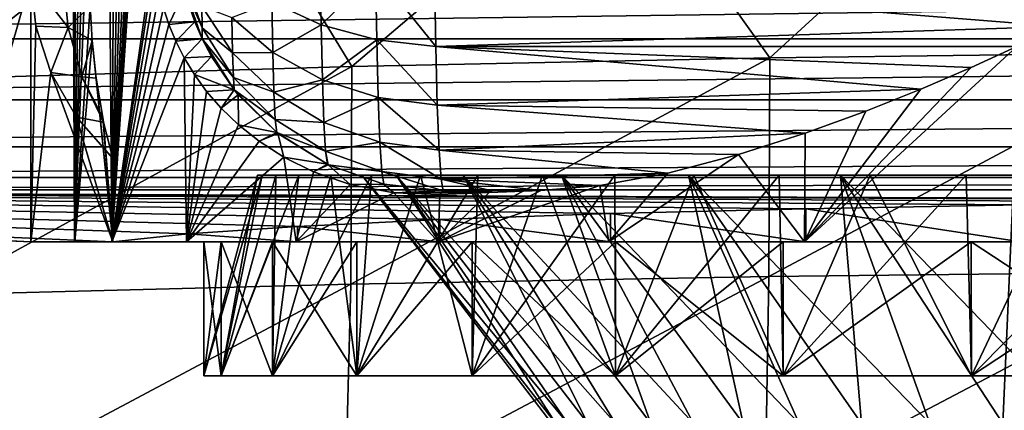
# Model space of a CAD drawing. Header units: metres. Extents: x -109 to 109, y -63 to 140.
# Tile 245 of 480: x -11.87 to -4.52, y 4.74 to 7.66. Entities that reach past the tile are written whole.
import ezdxf

# ---------------------------------------------------------------- set-up
doc = ezdxf.new("R2010")
doc.units = ezdxf.units.M
doc.layers.add('solid_502308_SW0001', color=7, linetype='CONTINUOUS')

msp = doc.modelspace()

# ---------------------------------------------------------------- linework, layer by layer
at = {"layer": 'solid_502308_SW0001'}
for points in [[(-24.401468, 7.638812, -17.434666), (-24.612009, 8.812106, -17.464806), (-9.470439, 34.534348, -18.125574)], [(-24.23427, 5.269184, -17.373793), (-24.401468, 7.638812, -17.434666), (-9.470439, 34.534348, -18.125574)], [(-24.23427, 5.269184, -17.373793), (-9.470439, 34.534348, -18.125574), (-10.057412, 33.016289, -18.086578)], [(-24.23427, 5.269184, -17.373793), (-10.057412, 33.016289, -18.086578), (-10.402818, 31.42528, -18.045708)], [(-24.23427, 5.269184, -17.373793), (-10.402818, 31.42528, -18.045708), (-10.498093, 29.799944, -18.003954)], [(-10.498093, 29.799944, -18.003954), (-10.340969, 28.17944, -17.962326), (-24.237686, 1.46148, -17.275978)], [(-24.235979, 3.365574, -17.32489), (-10.498093, 29.799944, -18.003954), (-24.237686, 1.46148, -17.275978)], [(-24.235979, 3.365574, -17.32489), (-24.23427, 5.269184, -17.373793), (-10.498093, 29.799944, -18.003954)], [(-10.340969, 28.17944, -17.962326), (-9.935133, 26.602522, -17.921816), (-24.237686, 1.46148, -17.275978)], [(-9.935133, 26.602522, -17.921816), (-9.290736, 25.108032, -17.883425), (-24.237686, 1.46148, -17.275978)], [(-9.290736, 25.108032, -17.883425), (-8.423227, 23.731112, -17.848055), (-24.237686, 1.46148, -17.275978)], [(-8.423227, 23.731112, -17.848055), (-7.352897, 22.504335, -17.81654), (-24.237686, 1.46148, -17.275978)], [(-7.352897, 22.504335, -17.81654), (-6.106048, 21.457977, -17.78966), (-24.237686, 1.46148, -17.275978)], [(6.106048, 21.457977, -17.78966), (24.23427, 5.269184, -17.373793), (-24.237686, 1.46148, -17.275978)], [(4.71253, 20.616924, -17.768055), (6.106048, 21.457977, -17.78966), (-24.237686, 1.46148, -17.275978)], [(-6.106048, 21.457977, -17.78966), (-4.71253, 20.616924, -17.768055), (-24.237686, 1.46148, -17.275978)], [(3.205869, 20.001402, -17.752243), (4.71253, 20.616924, -17.768055), (-24.237686, 1.46148, -17.275978)], [(-4.71253, 20.616924, -17.768055), (-3.205869, 20.001402, -17.752243), (-24.237686, 1.46148, -17.275978)], [(1.622673, 19.626163, -17.742603), (3.205869, 20.001402, -17.752243), (-24.237686, 1.46148, -17.275978)], [(-3.205869, 20.001402, -17.752243), (-1.622673, 19.626163, -17.742603), (-24.237686, 1.46148, -17.275978)], [(0, 19.5, -17.739363), (1.622673, 19.626163, -17.742603), (-24.237686, 1.46148, -17.275978)], [(-1.622673, 19.626163, -17.742603), (0, 19.5, -17.739363), (-24.237686, 1.46148, -17.275978)], [(-11.463411, 6, 1.783746), (-11.498206, 11.908452, 2.49687), (-11.489202, 11.950755, 3.202425)], [(-11.465537, 6, 3.589071), (-11.489202, 11.950755, 3.202425), (-11.446347, 11.94743, 3.810226)], [(-11.463411, 6, 1.783746), (-11.489202, 11.950755, 3.202425), (-11.465537, 6, 3.589071)], [(-11.465537, 6, 3.589071), (-11.446347, 11.94743, 3.810226), (-11.383231, 11.912162, 4.33445)], [(-11.463411, 6, 1.783746), (-11.482776, 11.833495, 2.070829), (-11.498206, 11.908452, 2.49687)], [(-11.465537, 6, 3.589071), (-11.383231, 11.912162, 4.33445), (-11.309225, 11.852126, 4.785881)], [(-11.465537, 6, 3.589071), (-11.309225, 11.852126, 4.785881), (-11.231042, 11.771637, 5.172719)], [(-11.463411, 6, 1.783746), (-11.456845, 11.703875, 1.704661), (-11.482776, 11.833495, 2.070829)], [(-11.465537, 6, 3.589071), (-11.231042, 11.771637, 5.172719), (-11.185093, 6, 5.372735)], [(-11.185093, 6, 5.372735), (-11.231042, 11.771637, 5.172719), (-11.153633, 11.673632, 5.501224)], [(-11.463411, 6, 1.783746), (-11.347026, 7.76407, 0.830508), (-11.456845, 11.703875, 1.704661)], [(-11.185093, 6, 5.372735), (-11.153633, 11.673632, 5.501224), (-11.080889, 11.560653, 5.77633)], [(-11.185093, 6, 5.372735), (-11.080889, 11.560653, 5.77633), (-11.015844, 11.435068, 6.001657)], [(-11.185093, 6, 5.372735), (-11.015844, 11.435068, 6.001657), (-10.960827, 11.299256, 6.180013)], [(-11.185093, 6, 5.372735), (-10.960827, 11.299256, 6.180013), (-10.918059, 11.157793, 6.311953)], [(-11.185093, 6, 5.372735), (-10.918059, 11.157793, 6.311953), (-10.888285, 11.014836, 6.400737)], [(-11.185093, 6, 5.372735), (-10.888285, 11.014836, 6.400737), (-10.870982, 10.872184, 6.451202)], [(-11.185093, 6, 5.372735), (-10.870982, 10.872184, 6.451202), (-10.865392, 10.731027, 6.467394)], [(-11.185093, 6, 5.372735), (-10.865392, 10.731027, 6.467394), (-10.865392, 8.224628, 6.467394)], [(-12.34914, 10.525447, -0.716317), (-11.791675, 10.540464), (-12.34982, 6.025038, -0.717003)], [(-11.791675, 7.963505), (-12.34982, 6.025038, -0.717003), (-11.791675, 10.540464)], [(-9.393363, 7.309616, 17.074154), (-7.419385, 8.988903, 17.296459), (-10.371445, 8.914701, 17.130014)], [(-9.393363, 7.309616, 17.074154), (-6.27207, 7.37478, 17.27071), (-7.419385, 8.988903, 17.296459)], [(-6.27207, 7.37478, 17.27071), (-4.456114, 9.038246, 17.408112), (-7.419385, 8.988903, 17.296459)], [(-6.27207, 7.37478, 17.27071), (-3.138979, 7.413776, 17.389416), (-4.456114, 9.038246, 17.408112)], [(-12.496958, 7.218142, 16.800798), (-10.371445, 8.914701, 17.130014), (-13.307809, 8.815516, 16.909479)], [(-12.496958, 7.218142, 16.800798), (-9.393363, 7.309616, 17.074154), (-10.371445, 8.914701, 17.130014)], [(-11.185093, 6, 5.372735), (-10.865392, 8.224628, 6.467394), (-10.861846, 8.112049, 6.477605)], [(-11.185093, 6, 5.372735), (-10.861846, 8.112049, 6.477605), (-10.850301, 7.993406, 6.510639)], [(-9.99239, 7.790247, 12.783859), (-9.631576, 8.103797, 13.284422), (-9.623739, 7.621477, 12.972177)], [(-9.623739, 7.621477, 12.972177), (-9.631576, 8.103797, 13.284422), (-9.217088, 8.019438, 13.429058)], [(20.051683, 8.062531, -13.768484), (-20.051683, 8.062531, -13.768484), (-20.037088, 7.517795, -13.422681)], [(20.037088, 7.517795, -13.422681), (20.051683, 8.062531, -13.768484), (-20.037088, 7.517795, -13.422681)], [(-9.623739, 7.621477, 12.972177), (-9.217088, 8.019438, 13.429058), (-9.208176, 7.508611, 13.092237)], [(-9.217088, 8.019438, 13.429058), (-8.776311, 7.982039, 13.489606), (-8.766969, 7.459087, 13.139522)], [(-9.208176, 7.508611, 13.092237), (-9.217088, 8.019438, 13.429058), (-8.766969, 7.459087, 13.139522)], [(-11.791675, 7.963505), (-11.791675, 6), (-12.34982, 6.025038, -0.717003)], [(-11.513047, 7.601398, 0.411323), (-11.791675, 7.963505), (-11.551329, 7.983922, 0.417605)], [(-11.754391, 7.611001), (-11.791675, 6), (-11.791675, 7.963505)], [(-11.513047, 7.601398, 0.411323), (-11.754391, 7.611001), (-11.791675, 7.963505)], [(-11.347026, 7.76407, 0.830508), (-11.513047, 7.601398, 0.411323), (-11.551329, 7.983922, 0.417605)], [(-11.185093, 6, 5.372735), (-10.850301, 7.993406, 6.510639), (-10.830007, 7.872429, 6.567938)], [(-10.511992, 7.599658, 11.344903), (-10.658683, 7.937187, 10.956738), (-10.655684, 8.012177, 11.248772)], [(-10.511992, 7.599658, 11.344903), (-10.655684, 8.012177, 11.248772), (-10.514505, 7.760699, 11.692451)], [(-4.112578, 7.607617, 13.439492), (-8.766969, 7.459087, 13.139522), (-8.776311, 7.982039, 13.489606)], [(-3.825711, 7.749711, 13.544995), (-4.112578, 7.607617, 13.439492), (-8.776311, 7.982039, 13.489606)], [(-11.185093, 6, 5.372735), (-10.830007, 7.872429, 6.567938), (-10.800097, 7.749178, 6.650681)], [(-10.760016, 7.624999, 6.758576), (-10.800097, 7.749178, 6.650681), (-10.642213, 7.87045, 10.958095)], [(-10.760016, 7.624999, 6.758576), (-10.642213, 7.87045, 10.958095), (-10.566955, 7.642731, 10.962549)], [(-10.658683, 7.937187, 10.956738), (-10.512124, 7.517713, 10.964706), (-10.642213, 7.87045, 10.958095)], [(-10.511992, 7.599658, 11.344903), (-10.512124, 7.517713, 10.964706), (-10.658683, 7.937187, 10.956738)], [(-10.642213, 7.87045, 10.958095), (-10.512124, 7.517713, 10.964706), (-10.566955, 7.642731, 10.962549)], [(-11.347026, 7.76407, 0.830508), (-11.331862, 7.503722, 0.740688), (-11.513047, 7.601398, 0.411323)], [(-11.463411, 6, 1.783746), (-11.331862, 7.503722, 0.740688), (-11.347026, 7.76407, 0.830508)], [(-11.185093, 6, 5.372735), (-10.800097, 7.749178, 6.650681), (-10.760016, 7.624999, 6.758576)], [(-10.514505, 7.760699, 11.692451), (-10.29064, 7.676585, 12.227193), (-10.284599, 7.412699, 11.853497)], [(-10.511992, 7.599658, 11.344903), (-10.514505, 7.760699, 11.692451), (-10.284599, 7.412699, 11.853497)], [(-10.29064, 7.676585, 12.227193), (-9.99239, 7.790247, 12.783859), (-9.984566, 7.41457, 12.420929)], [(-9.984566, 7.41457, 12.420929), (-9.99239, 7.790247, 12.783859), (-9.623739, 7.621477, 12.972177)], [(-10.284599, 7.412699, 11.853497), (-10.29064, 7.676585, 12.227193), (-9.984566, 7.41457, 12.420929)], [(-11.754391, 7.611001), (-11.641162, 7.264152), (-11.791675, 6)], [(-11.513047, 7.601398, 0.411323), (-11.641162, 7.264152), (-11.754391, 7.611001)], [(-11.410388, 7.23301, 0.371518), (-11.641162, 7.264152), (-11.513047, 7.601398, 0.411323)], [(-11.331862, 7.503722, 0.740688), (-11.410388, 7.23301, 0.371518), (-11.513047, 7.601398, 0.411323)], [(-11.185093, 6, 5.372735), (-10.760016, 7.624999, 6.758576), (-10.708913, 7.500058, 6.891561)], [(-10.708913, 7.500058, 6.891561), (-10.760016, 7.624999, 6.758576), (-10.566955, 7.642731, 10.962549)], [(-10.708913, 7.500058, 6.891561), (-10.566955, 7.642731, 10.962549), (-10.512124, 7.517713, 10.964706)], [(-10.511992, 7.599658, 11.344903), (-10.2779, 7.228071, 11.428731), (-10.512124, 7.517713, 10.964706)], [(-10.511992, 7.599658, 11.344903), (-10.284599, 7.412699, 11.853497), (-10.2779, 7.228071, 11.428731)], [(-9.984566, 7.41457, 12.420929), (-9.623739, 7.621477, 12.972177), (-9.613814, 7.211537, 12.566456)], [(-9.613814, 7.211537, 12.566456), (-9.623739, 7.621477, 12.972177), (-9.208176, 7.508611, 13.092237)], [(-4.112578, 7.607617, 13.439492), (-4.426033, 7.458688, 13.314153), (-8.766969, 7.459087, 13.139522)], [(20.037088, 7.517795, -13.422681), (-20.037088, 7.517795, -13.422681), (-20.026165, 7.060392, -12.969369)], [(20.026165, 7.060392, -12.969369), (20.037088, 7.517795, -13.422681), (-20.026165, 7.060392, -12.969369)], [(-11.463411, 6, 1.783746), (-11.178551, 6), (-11.331862, 7.503722, 0.740688)], [(-11.331862, 7.503722, 0.740688), (-11.302618, 7.224242, 0.578487), (-11.410388, 7.23301, 0.371518)], [(-11.331862, 7.503722, 0.740688), (-11.178551, 6), (-11.302618, 7.224242, 0.578487)], [(-10.646025, 7.375051, 7.048811), (-10.708913, 7.500058, 6.891561), (-10.512124, 7.517713, 10.964706)], [(-10.646025, 7.375051, 7.048811), (-10.512124, 7.517713, 10.964706), (-10.44213, 7.384879, 10.966662)], [(-10.512124, 7.517713, 10.964706), (-10.273271, 7.136738, 10.969106), (-10.44213, 7.384879, 10.966662)], [(-10.2779, 7.228071, 11.428731), (-10.273271, 7.136738, 10.969106), (-10.512124, 7.517713, 10.964706)], [(-9.613814, 7.211537, 12.566456), (-9.208176, 7.508611, 13.092237), (-9.19691, 7.077592, 12.656465)], [(-9.208176, 7.508611, 13.092237), (-8.766969, 7.459087, 13.139522), (-8.755196, 7.020513, 12.687822)], [(-9.19691, 7.077592, 12.656465), (-9.208176, 7.508611, 13.092237), (-8.755196, 7.020513, 12.687822)], [(-11.185093, 6, 5.372735), (-10.708913, 7.500058, 6.891561), (-10.646025, 7.375051, 7.048811)], [(-5.144077, 7.142171, 12.985353), (-8.755196, 7.020513, 12.687822), (-8.766969, 7.459087, 13.139522)], [(-4.768714, 7.303282, 13.164672), (-5.144077, 7.142171, 12.985353), (-8.766969, 7.459087, 13.139522)], [(-4.426033, 7.458688, 13.314153), (-4.768714, 7.303282, 13.164672), (-8.766969, 7.459087, 13.139522)], [(-6.012833, 6, 12.502851), (-4.768714, 7.303282, 13.164672), (-4.426033, 7.458688, 13.314153)], [(-6.012833, 6, 12.502851), (-4.426033, 7.458688, 13.314153), (-4.404042, 6, 13.323285)], [(-11.185093, 6, 5.372735), (-10.646025, 7.375051, 7.048811), (-10.628549, 6, 7.091347)], [(-10.569949, 7.249823, 7.230582), (-10.646025, 7.375051, 7.048811), (-10.44213, 7.384879, 10.966662)], [(-10.628549, 6, 7.091347), (-10.646025, 7.375051, 7.048811), (-10.569949, 7.249823, 7.230582)], [(-10.569949, 7.249823, 7.230582), (-10.44213, 7.384879, 10.966662), (-10.273271, 7.136738, 10.969106)], [(-10.284599, 7.412699, 11.853497), (-9.984566, 7.41457, 12.420929), (-9.975332, 7.118289, 11.985931)], [(-10.2779, 7.228071, 11.428731), (-10.284599, 7.412699, 11.853497), (-9.975332, 7.118289, 11.985931)], [(-9.975332, 7.118289, 11.985931), (-9.984566, 7.41457, 12.420929), (-9.613814, 7.211537, 12.566456)], [(-6.27207, 7.37478, 17.27071), (-9.401932, 5.684947, 16.950657), (-6.278796, 5.742037, 17.192263)], [(-9.393363, 7.309616, 17.074154), (-9.401932, 5.684947, 16.950657), (-6.27207, 7.37478, 17.27071)], [(-3.138979, 7.413776, 17.389416), (-6.278796, 5.742037, 17.192263), (-3.14265, 5.7762, 17.338181)], [(-6.27207, 7.37478, 17.27071), (-6.278796, 5.742037, 17.192263), (-3.138979, 7.413776, 17.389416)], [(-9.393363, 7.309616, 17.074154), (-12.505551, 5.604804, 16.614664), (-9.401932, 5.684947, 16.950657)], [(-12.496958, 7.218142, 16.800798), (-12.505551, 5.604804, 16.614664), (-9.393363, 7.309616, 17.074154)], [(-6.012833, 6, 12.502851), (-5.144077, 7.142171, 12.985353), (-4.768714, 7.303282, 13.164672)], [(-11.641162, 7.264152), (-11.178551, 6), (-11.791675, 6)], [(-11.641162, 7.264152), (-11.44999, 6.931525), (-11.178551, 6)], [(-11.410388, 7.23301, 0.371518), (-11.44999, 6.931525), (-11.641162, 7.264152)], [(-11.247334, 6.894536, 0.302612), (-11.44999, 6.931525), (-11.410388, 7.23301, 0.371518)], [(-11.254237, 6.928332, 0.335226), (-11.247334, 6.894536, 0.302612), (-11.410388, 7.23301, 0.371518)], [(-11.302618, 7.224242, 0.578487), (-11.254237, 6.928332, 0.335226), (-11.410388, 7.23301, 0.371518)], [(-11.302618, 7.224242, 0.578487), (-11.178551, 6), (-11.254237, 6.928332, 0.335226)], [(-10.628549, 6, 7.091347), (-10.569949, 7.249823, 7.230582), (-10.4788, 7.124345, 7.437589)], [(-10.4788, 7.124345, 7.437589), (-10.569949, 7.249823, 7.230582), (-10.273271, 7.136738, 10.969106)], [(-10.2779, 7.228071, 11.428731), (-9.965125, 6.915663, 11.495356), (-10.273271, 7.136738, 10.969106)], [(-10.2779, 7.228071, 11.428731), (-9.975332, 7.118289, 11.985931), (-9.965125, 6.915663, 11.495356)], [(-9.975332, 7.118289, 11.985931), (-9.613814, 7.211537, 12.566456), (-9.60216, 6.892086, 12.083014)], [(-9.60216, 6.892086, 12.083014), (-9.613814, 7.211537, 12.566456), (-9.19691, 7.077592, 12.656465)], [(-10.370131, 6.998899, 7.670954), (-10.4788, 7.124345, 7.437589), (-10.273271, 7.136738, 10.969106)], [(-10.370131, 6.998899, 7.670954), (-10.273271, 7.136738, 10.969106), (-10.242984, 7.099629, 10.969305)], [(-10.273271, 7.136738, 10.969106), (-9.954819, 6.818203, 10.968822), (-10.242984, 7.099629, 10.969305)], [(-9.965125, 6.915663, 11.495356), (-9.954819, 6.818203, 10.968822), (-10.273271, 7.136738, 10.969106)], [(-5.144077, 7.142171, 12.985353), (-5.555117, 6.977417, 12.769294), (-8.755196, 7.020513, 12.687822)], [(-6.012833, 6, 12.502851), (-5.555117, 6.977417, 12.769294), (-5.144077, 7.142171, 12.985353)], [(20.026165, 7.060392, -12.969369), (-20.026165, 7.060392, -12.969369), (-20.019054, 6.709784, -12.427914)], [(20.019054, 6.709784, -12.427914), (20.026165, 7.060392, -12.969369), (-20.019054, 6.709784, -12.427914)], [(-10.628549, 6, 7.091347), (-10.4788, 7.124345, 7.437589), (-10.370131, 6.998899, 7.670954)], [(-10.24076, 6.874188, 7.932289), (-10.370131, 6.998899, 7.670954), (-10.242984, 7.099629, 10.969305)], [(-10.24076, 6.874188, 7.932289), (-10.242984, 7.099629, 10.969305), (-9.954819, 6.818203, 10.968822)], [(-9.965125, 6.915663, 11.495356), (-9.975332, 7.118289, 11.985931), (-9.60216, 6.892086, 12.083014)], [(-9.60216, 6.892086, 12.083014), (-9.19691, 7.077592, 12.656465), (-9.183727, 6.745361, 12.139843)], [(-9.19691, 7.077592, 12.656465), (-8.755196, 7.020513, 12.687822), (-8.741457, 6.685895, 12.154485)], [(-9.183727, 6.745361, 12.139843), (-9.19691, 7.077592, 12.656465), (-8.741457, 6.685895, 12.154485)], [(-10.628549, 6, 7.091347), (-10.370131, 6.998899, 7.670954), (-10.24076, 6.874188, 7.932289)], [(-6.00772, 6.811999, 12.505983), (-8.741457, 6.685895, 12.154485), (-8.755196, 7.020513, 12.687822)], [(-5.555117, 6.977417, 12.769294), (-6.00772, 6.811999, 12.505983), (-8.755196, 7.020513, 12.687822)], [(-11.44999, 6.931525), (-11.178551, 6.623508), (-11.178551, 6)], [(-11.247334, 6.894536, 0.302612), (-11.178551, 6.623508), (-11.44999, 6.931525)], [(-11.254237, 6.928332, 0.335226), (-11.178551, 6), (-11.247334, 6.894536, 0.302612)], [(-9.965125, 6.915663, 11.495356), (-9.5893, 6.677975, 11.541293), (-9.954819, 6.818203, 10.968822)], [(-9.965125, 6.915663, 11.495356), (-9.60216, 6.892086, 12.083014), (-9.5893, 6.677975, 11.541293)], [(-6.012833, 6, 12.502851), (-6.00772, 6.811999, 12.505983), (-5.555117, 6.977417, 12.769294)], [(-11.247334, 6.894536, 0.302612), (-11.178551, 6), (-11.178551, 6.623508)], [(-10.628549, 6, 7.091347), (-10.24076, 6.874188, 7.932289), (-10.086321, 6.751429, 8.22414)], [(-10.086321, 6.751429, 8.22414), (-10.24076, 6.874188, 7.932289), (-9.954819, 6.818203, 10.968822)], [(-9.5893, 6.677975, 11.541293), (-9.60216, 6.892086, 12.083014), (-9.183727, 6.745361, 12.139843)], [(-10.086321, 6.751429, 8.22414), (-9.954819, 6.818203, 10.968822), (-9.945753, 6.811022, 10.96875)], [(-9.901226, 6.633095, 8.54942), (-10.086321, 6.751429, 8.22414), (-9.945753, 6.811022, 10.96875)], [(-9.954819, 6.818203, 10.968822), (-9.575805, 6.580158, 10.963737), (-9.945753, 6.811022, 10.96875)], [(-9.5893, 6.677975, 11.541293), (-9.575805, 6.580158, 10.963737), (-9.954819, 6.818203, 10.968822)], [(-9.901226, 6.633095, 8.54942), (-9.945753, 6.811022, 10.96875), (-9.575805, 6.580158, 10.963737)], [(-6.00772, 6.811999, 12.505983), (-6.506397, 6.65238, 12.182447), (-8.741457, 6.685895, 12.154485)], [(-6.012833, 6, 12.502851), (-6.506397, 6.65238, 12.182447), (-6.00772, 6.811999, 12.505983)], [(20.019054, 6.709784, -12.427914), (-20.019054, 6.709784, -12.427914), (-20.016064, 6.4826, -11.822351)], [(20.016064, 6.4826, -11.822351), (20.019054, 6.709784, -12.427914), (-20.016064, 6.4826, -11.822351)], [(-10.628549, 6, 7.091347), (-10.086321, 6.751429, 8.22414), (-9.901226, 6.633095, 8.54942)], [(-9.5893, 6.677975, 11.541293), (-9.183727, 6.745361, 12.139843), (-9.169203, 6.526857, 11.564189)], [(-9.183727, 6.745361, 12.139843), (-8.741457, 6.685895, 12.154485), (-8.726295, 6.46992, 11.563131)], [(-9.169203, 6.526857, 11.564189), (-9.183727, 6.745361, 12.139843), (-8.726295, 6.46992, 11.563131)], [(-10.628549, 6, 7.091347), (-9.901226, 6.633095, 8.54942), (-9.809932, 6, 8.701216)], [(-9.679291, 6.524043, 8.909777), (-9.901226, 6.633095, 8.54942), (-9.575805, 6.580158, 10.963737)], [(-9.809932, 6, 8.701216), (-9.901226, 6.633095, 8.54942), (-9.679291, 6.524043, 8.909777)], [(-9.5893, 6.677975, 11.541293), (-9.569433, 6.577104, 10.963619), (-9.575805, 6.580158, 10.963737)], [(-9.5893, 6.677975, 11.541293), (-9.169203, 6.526857, 11.564189), (-9.569433, 6.577104, 10.963619)], [(-7.03351, 6.514878, 11.798337), (-8.726295, 6.46992, 11.563131), (-8.741457, 6.685895, 12.154485)], [(-6.506397, 6.65238, 12.182447), (-7.03351, 6.514878, 11.798337), (-8.741457, 6.685895, 12.154485)], [(-7.473567, 6, 11.440477), (-7.03351, 6.514878, 11.798337), (-6.506397, 6.65238, 12.182447)], [(-7.473567, 6, 11.440477), (-6.506397, 6.65238, 12.182447), (-6.012833, 6, 12.502851)], [(-9.679291, 6.524043, 8.909777), (-9.575805, 6.580158, 10.963737), (-9.569433, 6.577104, 10.963619)], [(-9.4058, 6.430046, 9.316715), (-9.679291, 6.524043, 8.909777), (-9.569433, 6.577104, 10.963619)], [(-9.4058, 6.430046, 9.316715), (-9.569433, 6.577104, 10.963619), (-9.153947, 6.432418, 10.95408)], [(-9.169203, 6.526857, 11.564189), (-9.153947, 6.432418, 10.95408), (-9.569433, 6.577104, 10.963619)], [(20.016064, 6.4826, -11.822351), (-20.017191, 6.390491, -11.182203), (20.017191, 6.390491, -11.182203)], [(20.016064, 6.4826, -11.822351), (-20.016064, 6.4826, -11.822351), (-20.017191, 6.390491, -11.182203)], [(-10.063584, 6.5, 1.866104), (-10.370728, 5, 1.057438), (-10.5, 5, 2.7)], [(-10.098076, 6.5, 2.7), (-10.5, 5, 2.7), (-10.370728, 5, 4.342562)], [(-10.063584, 6.5, 1.866104), (-10.5, 5, 2.7), (-10.098076, 6.5, 2.7)], [(-9.789077, 6.5, 0.221084), (-9.986094, 5, -0.544678), (-10.370728, 5, 1.057438)], [(-9.960304, 6.5, 1.037698), (-10.370728, 5, 1.057438), (-10.063584, 6.5, 1.866104)], [(-9.789077, 6.5, 0.221084), (-10.370728, 5, 1.057438), (-9.960304, 6.5, 1.037698)], [(-9.960304, 6.5, 4.362302), (-10.370728, 5, 4.342562), (-9.986094, 5, 5.944678)], [(-10.063584, 6.5, 3.533896), (-10.370728, 5, 4.342562), (-9.960304, 6.5, 4.362302)], [(-10.098076, 6.5, 2.7), (-10.370728, 5, 4.342562), (-10.063584, 6.5, 3.533896)], [(-10.063584, 6.5, 1.866104), (-10.098076, 6.5, 2.7), (-10.063584, 6.5, 3.533896)], [(-10.063584, 6.5, 1.866104), (-10.063584, 6.5, 3.533896), (-9.960304, 6.5, 4.362302)], [(-9.960304, 6.5, 1.037698), (-10.063584, 6.5, 1.866104), (-9.960304, 6.5, 4.362302)], [(-9.247542, 6.5, -1.356352), (-9.355569, 5, -2.0669), (-9.986094, 5, -0.544678)], [(-9.550879, 6.5, -0.578919), (-9.986094, 5, -0.544678), (-9.789077, 6.5, 0.221084)], [(-9.247542, 6.5, -1.356352), (-9.986094, 5, -0.544678), (-9.550879, 6.5, -0.578919)], [(-9.550879, 6.5, 5.978919), (-9.986094, 5, 5.944678), (-9.355569, 5, 7.4669)], [(-9.789077, 6.5, 5.178916), (-9.986094, 5, 5.944678), (-9.550879, 6.5, 5.978919)], [(-9.960304, 6.5, 4.362302), (-9.986094, 5, 5.944678), (-9.789077, 6.5, 5.178916)], [(-9.960304, 6.5, 1.037698), (-9.960304, 6.5, 4.362302), (-9.789077, 6.5, 5.178916)], [(-9.789077, 6.5, 0.221084), (-9.960304, 6.5, 1.037698), (-9.789077, 6.5, 5.178916)], [(-9.809932, 6, 8.701216), (-9.679291, 6.524043, 8.909777), (-9.4058, 6.430046, 9.316715)], [(-9.789077, 6.5, 0.221084), (-9.789077, 6.5, 5.178916), (-9.550879, 6.5, 5.978919)], [(-9.550879, 6.5, -0.578919), (-9.789077, 6.5, 0.221084), (-9.550879, 6.5, 5.978919)], [(-9.550879, 6.5, 5.978919), (-9.355569, 5, 7.4669), (-9.247542, 6.5, 6.756351)], [(-9.550879, 6.5, -0.578919), (-9.550879, 6.5, 5.978919), (-9.247542, 6.5, 6.756351)], [(-9.318051, 6.5, 3.472242), (-9.550879, 6.5, -0.578919), (-9.247542, 6.5, 6.756351)], [(-9.318051, 6.5, 1.927758), (-9.247542, 6.5, -1.356352), (-9.550879, 6.5, -0.578919)], [(-9.318051, 6.5, 3.472242), (-9.318051, 6.5, 1.927758), (-9.550879, 6.5, -0.578919)], [(-8.453761, 6.5, -2.823133), (-8.494678, 5, -3.471745), (-9.355569, 5, -2.0669)], [(-8.881041, 6.5, -2.106013), (-9.355569, 5, -2.0669), (-9.247542, 6.5, -1.356352)], [(-8.453761, 6.5, -2.823133), (-9.355569, 5, -2.0669), (-8.881041, 6.5, -2.106013)], [(-8.881041, 6.5, 7.506012), (-9.355569, 5, 7.4669), (-8.494678, 5, 8.871745)], [(-9.247542, 6.5, 6.756351), (-9.355569, 5, 7.4669), (-8.881041, 6.5, 7.506012)], [(-9.063839, 6.5, 4.995429), (-9.318051, 6.5, 3.472242), (-9.247542, 6.5, 6.756351)], [(-9.318051, 6.5, 1.927758), (-9.063839, 6.5, 0.404571), (-9.247542, 6.5, -1.356352)], [(-7.779981, 4.644084, 1.328179), (-9.063839, 6.5, 0.404571), (-9.318051, 6.5, 1.927758)], [(-7.9, 4.644084, 2.7), (-9.318051, 6.5, 1.927758), (-9.318051, 6.5, 3.472242)], [(-7.869938, 4.644084, 2.01147), (-7.779981, 4.644084, 1.328179), (-9.318051, 6.5, 1.927758)], [(-7.9, 4.644084, 2.7), (-7.869938, 4.644084, 2.01147), (-9.318051, 6.5, 1.927758)], [(-7.869938, 4.644084, 3.38853), (-9.318051, 6.5, 3.472242), (-9.063839, 6.5, 4.995429)], [(-7.869938, 4.644084, 3.38853), (-7.9, 4.644084, 2.7), (-9.318051, 6.5, 3.472242)], [(-9.063839, 6.5, 4.995429), (-9.247542, 6.5, 6.756351), (-8.881041, 6.5, 7.506012)], [(-9.063839, 6.5, 0.404571), (-8.881041, 6.5, -2.106013), (-9.247542, 6.5, -1.356352)], [(-9.169203, 6.526857, 11.564189), (-8.710432, 6.382025, 10.939758), (-9.153947, 6.432418, 10.95408)], [(-9.169203, 6.526857, 11.564189), (-8.726295, 6.46992, 11.563131), (-8.710432, 6.382025, 10.939758)], [(-8.562471, 6.5, 6.455809), (-9.063839, 6.5, 4.995429), (-8.881041, 6.5, 7.506012)], [(-9.063839, 6.5, 0.404571), (-8.562471, 6.5, -1.055809), (-8.881041, 6.5, -2.106013)], [(-7.423572, 4.644084, -0.001959), (-8.562471, 6.5, -1.055809), (-9.063839, 6.5, 0.404571)], [(-7.630814, 4.644084, 0.65533), (-7.423572, 4.644084, -0.001959), (-9.063839, 6.5, 0.404571)], [(-7.779981, 4.644084, 1.328179), (-7.630814, 4.644084, 0.65533), (-9.063839, 6.5, 0.404571)], [(-7.630814, 4.644084, 4.74467), (-9.063839, 6.5, 4.995429), (-8.562471, 6.5, 6.455809)], [(-7.779981, 4.644084, 4.071821), (-7.869938, 4.644084, 3.38853), (-9.063839, 6.5, 4.995429)], [(-7.630814, 4.644084, 4.74467), (-7.779981, 4.644084, 4.071821), (-9.063839, 6.5, 4.995429)], [(-8.881041, 6.5, 7.506012), (-8.494678, 5, 8.871745), (-8.453761, 6.5, 8.223132)], [(-8.562471, 6.5, 6.455809), (-8.881041, 6.5, 7.506012), (-8.453761, 6.5, 8.223132)], [(-8.562471, 6.5, -1.055809), (-8.453761, 6.5, -2.823133), (-8.881041, 6.5, -2.106013)], [(-7.03351, 6.514878, 11.798337), (-7.540322, 6.421999, 11.382946), (-8.726295, 6.46992, 11.563131)], [(-8.562471, 6.5, 6.455809), (-8.453761, 6.5, 8.223132), (-7.968919, 6.5, 8.902204)], [(-7.827623, 6.5, 7.813753), (-8.562471, 6.5, 6.455809), (-7.968919, 6.5, 8.902204)], [(-8.562471, 6.5, -1.055809), (-7.827623, 6.5, -2.413753), (-8.453761, 6.5, -2.823133)], [(-6.841601, 4.644084, -1.25), (-7.827623, 6.5, -2.413753), (-8.562471, 6.5, -1.055809)], [(-7.159832, 4.644084, -0.638684), (-6.841601, 4.644084, -1.25), (-8.562471, 6.5, -1.055809)], [(-7.423572, 4.644084, -0.001959), (-7.159832, 4.644084, -0.638684), (-8.562471, 6.5, -1.055809)], [(-7.159832, 4.644084, 6.038684), (-8.562471, 6.5, 6.455809), (-7.827623, 6.5, 7.813753)], [(-7.423572, 4.644084, 5.401959), (-7.630814, 4.644084, 4.74467), (-8.562471, 6.5, 6.455809)], [(-7.159832, 4.644084, 6.038684), (-7.423572, 4.644084, 5.401959), (-8.562471, 6.5, 6.455809)], [(-7.429399, 6.5, -4.139236), (-7.424621, 5, -4.724621), (-8.494678, 5, -3.471745)], [(-7.968919, 6.5, -3.502203), (-8.494678, 5, -3.471745), (-8.453761, 6.5, -2.823133)], [(-7.429399, 6.5, -4.139236), (-8.494678, 5, -3.471745), (-7.968919, 6.5, -3.502203)], [(-7.968919, 6.5, 8.902204), (-8.494678, 5, 8.871745), (-7.424621, 5, 10.124621)], [(-8.453761, 6.5, 8.223132), (-8.494678, 5, 8.871745), (-7.968919, 6.5, 8.902204)], [(-7.827623, 6.5, -2.413753), (-7.968919, 6.5, -3.502203), (-8.453761, 6.5, -2.823133)], [(-7.968919, 6.5, 8.902204), (-7.424621, 5, 10.124621), (-7.429399, 6.5, 9.539237)], [(-7.827623, 6.5, 7.813753), (-7.968919, 6.5, 8.902204), (-7.429399, 6.5, 9.539237)], [(-7.827623, 6.5, -2.413753), (-7.429399, 6.5, -4.139236), (-7.968919, 6.5, -3.502203)], [(-6.879185, 6.5, 9.032398), (-7.827623, 6.5, 7.813753), (-7.429399, 6.5, 9.539237)], [(-7.827623, 6.5, -2.413753), (-6.879185, 6.5, -3.632398), (-7.429399, 6.5, -4.139236)], [(-6.051751, 4.644084, -2.378022), (-6.879185, 6.5, -3.632398), (-7.827623, 6.5, -2.413753)], [(-6.471301, 4.644084, -1.831254), (-6.051751, 4.644084, -2.378022), (-7.827623, 6.5, -2.413753)], [(-6.841601, 4.644084, -1.25), (-6.471301, 4.644084, -1.831254), (-7.827623, 6.5, -2.413753)], [(-6.471301, 4.644084, 7.231254), (-7.827623, 6.5, 7.813753), (-6.879185, 6.5, 9.032398)], [(-6.841601, 4.644084, 6.65), (-7.159832, 4.644084, 6.038684), (-7.827623, 6.5, 7.813753)], [(-6.471301, 4.644084, 7.231254), (-6.841601, 4.644084, 6.65), (-7.827623, 6.5, 7.813753)], [(-7.473567, 6, 11.440477), (-7.540322, 6.421999, 11.382946), (-7.03351, 6.514878, 11.798337)], [(-6.839173, 6.5, -4.729457), (-7.424621, 5, -4.724621), (-7.429399, 6.5, -4.139236)], [(-7.429399, 6.5, 9.539237), (-7.424621, 5, 10.124621), (-6.839173, 6.5, 10.129457)], [(-6.879185, 6.5, 9.032398), (-7.429399, 6.5, 9.539237), (-6.839173, 6.5, 10.129457)], [(-6.879185, 6.5, -3.632398), (-6.839173, 6.5, -4.729457), (-7.429399, 6.5, -4.139236)], [(-6.202367, 6.5, -5.268798), (-6.171745, 5, -5.794678), (-7.424621, 5, -4.724621)], [(-6.202367, 6.5, -5.268798), (-7.424621, 5, -4.724621), (-6.839173, 6.5, -4.729457)], [(-6.839173, 6.5, 10.129457), (-7.424621, 5, 10.124621), (-6.171745, 5, 11.194678)], [(-6.879185, 6.5, 9.032398), (-6.839173, 6.5, 10.129457), (-6.202367, 6.5, 10.668797)], [(-5.742921, 6.5, 10.07844), (-6.879185, 6.5, 9.032398), (-6.202367, 6.5, 10.668797)], [(-6.879185, 6.5, -3.632398), (-5.742921, 6.5, -4.67844), (-6.839173, 6.5, -4.729457)], [(-5.078022, 4.644084, -3.351751), (-5.742921, 6.5, -4.67844), (-6.879185, 6.5, -3.632398)], [(-5.586143, 4.644084, -2.886144), (-5.078022, 4.644084, -3.351751), (-6.879185, 6.5, -3.632398)], [(-6.051751, 4.644084, -2.378022), (-5.586143, 4.644084, -2.886144), (-6.879185, 6.5, -3.632398)], [(-5.586143, 4.644084, 8.286143), (-6.879185, 6.5, 9.032398), (-5.742921, 6.5, 10.07844)], [(-6.051751, 4.644084, 7.778022), (-6.471301, 4.644084, 7.231254), (-6.879185, 6.5, 9.032398)], [(-5.586143, 4.644084, 8.286143), (-6.051751, 4.644084, 7.778022), (-6.879185, 6.5, 9.032398)], [(-6.839173, 6.5, 10.129457), (-6.171745, 5, 11.194678), (-6.202367, 6.5, 10.668797)], [(-5.742921, 6.5, -4.67844), (-6.202367, 6.5, -5.268798), (-6.839173, 6.5, -4.729457)], [(-5.522937, 6.5, -5.753873), (-6.171745, 5, -5.794678), (-6.202367, 6.5, -5.268798)], [(-6.202367, 6.5, 10.668797), (-6.171745, 5, 11.194678), (-5.522937, 6.5, 11.153873)], [(-5.742921, 6.5, 10.07844), (-6.202367, 6.5, 10.668797), (-5.522937, 6.5, 11.153873)], [(-5.742921, 6.5, -4.67844), (-5.522937, 6.5, -5.753873), (-6.202367, 6.5, -5.268798)], [(-4.806162, 6.5, -6.180983), (-4.7669, 5, -6.655569), (-6.171745, 5, -5.794678)], [(-4.806162, 6.5, -6.180983), (-6.171745, 5, -5.794678), (-5.522937, 6.5, -5.753873)], [(-5.522937, 6.5, 11.153873), (-6.171745, 5, 11.194678), (-4.7669, 5, 12.055569)], [(-5.742921, 6.5, 10.07844), (-5.522937, 6.5, 11.153873), (-4.806162, 6.5, 11.580982)], [(-4.450069, 6.5, 10.923097), (-5.742921, 6.5, 10.07844), (-4.806162, 6.5, 11.580982)], [(-5.742921, 6.5, -4.67844), (-4.450069, 6.5, -5.523097), (-5.522937, 6.5, -5.753873)], [(-3.95, 4.644084, -4.141601), (-4.450069, 6.5, -5.523097), (-5.742921, 6.5, -4.67844)], [(-4.531254, 4.644084, -3.771301), (-3.95, 4.644084, -4.141601), (-5.742921, 6.5, -4.67844)], [(-5.078022, 4.644084, -3.351751), (-4.531254, 4.644084, -3.771301), (-5.742921, 6.5, -4.67844)], [(-4.531254, 4.644084, 9.171301), (-5.742921, 6.5, 10.07844), (-4.450069, 6.5, 10.923097)], [(-5.078022, 4.644084, 8.751751), (-5.586143, 4.644084, 8.286143), (-5.742921, 6.5, 10.07844)], [(-4.531254, 4.644084, 9.171301), (-5.078022, 4.644084, 8.751751), (-5.742921, 6.5, 10.07844)], [(-5.522937, 6.5, 11.153873), (-4.7669, 5, 12.055569), (-4.806162, 6.5, 11.580982)], [(-4.450069, 6.5, -5.523097), (-4.806162, 6.5, -6.180983), (-5.522937, 6.5, -5.753873)], [(-4.05631, 6.5, -6.547535), (-4.7669, 5, -6.655569), (-4.806162, 6.5, -6.180983)], [(-4.806162, 6.5, 11.580982), (-4.7669, 5, 12.055569), (-4.05631, 6.5, 11.947536)], [(-4.450069, 6.5, 10.923097), (-4.806162, 6.5, 11.580982), (-4.05631, 6.5, 11.947536)], [(-4.450069, 6.5, -5.523097), (-4.05631, 6.5, -6.547535), (-4.806162, 6.5, -6.180983)], [(-3.27883, 6.5, -6.850933), (-3.244678, 5, -7.286093), (-4.7669, 5, -6.655569)], [(-3.27883, 6.5, -6.850933), (-4.7669, 5, -6.655569), (-4.05631, 6.5, -6.547535)], [(-4.05631, 6.5, 11.947536), (-4.7669, 5, 12.055569), (-3.244678, 5, 12.686093)], [(-3.95, 4.644084, 9.5416), (-4.531254, 4.644084, 9.171301), (-4.450069, 6.5, 10.923097)], [(-9.809932, 6, 8.701216), (-9.4058, 6.430046, 9.316715), (-9.0811, 6.367967, 9.755751)], [(-9.0811, 6.367967, 9.755751), (-9.4058, 6.430046, 9.316715), (-9.153947, 6.432418, 10.95408)], [(-9.0811, 6.367967, 9.755751), (-9.153947, 6.432418, 10.95408), (-8.710432, 6.382025, 10.939758)], [(-8.749808, 6, 10.162602), (-7.982183, 6.38338, 10.978573), (-7.540322, 6.421999, 11.382946)], [(-8.749808, 6, 10.162602), (-7.540322, 6.421999, 11.382946), (-7.473567, 6, 11.440477)], [(-8.726295, 6.46992, 11.563131), (-7.982183, 6.38338, 10.978573), (-8.346501, 6.382717, 10.959585)], [(-7.540322, 6.421999, 11.382946), (-7.982183, 6.38338, 10.978573), (-8.726295, 6.46992, 11.563131)], [(-8.726295, 6.46992, 11.563131), (-8.346501, 6.382717, 10.959585), (-8.710432, 6.382025, 10.939758)], [(-20.017191, 6.390491, -11.182203), (-11.791675, 6), (-11.178551, 6)], [(-10.618791, 6.059882, -1.714808), (-20.017191, 6.390491, -11.182203), (-11.178551, 6)], [(-20.017191, 6.390491, -11.182203), (-12.34982, 6.025038, -0.717003), (-11.791675, 6)], [(0.900671, 6.306068, -8.764635), (20.017191, 6.390491, -11.182203), (-20.017191, 6.390491, -11.182203)], [(-0.900671, 6.306068, -8.764635), (0.900671, 6.306068, -8.764635), (-20.017191, 6.390491, -11.182203)], [(-2.680897, 6.296238, -8.483146), (-0.900671, 6.306068, -8.764635), (-20.017191, 6.390491, -11.182203)], [(-4.395939, 6.276804, -7.926626), (-2.680897, 6.296238, -8.483146), (-20.017191, 6.390491, -11.182203)], [(-6.001806, 6.248271, -7.109545), (-4.395939, 6.276804, -7.926626), (-20.017191, 6.390491, -11.182203)], [(-7.460671, 6.211321, -6.051458), (-6.001806, 6.248271, -7.109545), (-20.017191, 6.390491, -11.182203)], [(-8.737333, 6.166824, -4.777221), (-7.460671, 6.211321, -6.051458), (-20.017191, 6.390491, -11.182203)], [(-9.798532, 6.115929, -3.319776), (-8.737333, 6.166824, -4.777221), (-20.017191, 6.390491, -11.182203)], [(-10.618791, 6.059882, -1.714808), (-9.798532, 6.115929, -3.319776), (-20.017191, 6.390491, -11.182203)], [(-9.809932, 6, 8.701216), (-9.0811, 6.367967, 9.755751), (-8.749808, 6, 10.162602)], [(-9.0811, 6.367967, 9.755751), (-8.710432, 6.382025, 10.939758), (-8.72374, 6.368717, 10.55868)], [(-9.0811, 6.367967, 9.755751), (-8.72374, 6.368717, 10.55868), (-8.737048, 6.355408, 10.177566)], [(-8.749808, 6, 10.162602), (-9.0811, 6.367967, 9.755751), (-8.737048, 6.355408, 10.177566)], [(-8.749808, 6, 10.162602), (-8.369197, 6.36971, 10.587112), (-7.982183, 6.38338, 10.978573)], [(-8.749808, 6, 10.162602), (-8.737048, 6.355408, 10.177566), (-8.369197, 6.36971, 10.587112)], [(-8.72374, 6.368717, 10.55868), (-8.369197, 6.36971, 10.587112), (-8.737048, 6.355408, 10.177566)], [(-8.72374, 6.368717, 10.55868), (-8.710432, 6.382025, 10.939758), (-8.369197, 6.36971, 10.587112)], [(-8.710432, 6.382025, 10.939758), (-8.346501, 6.382717, 10.959585), (-8.369197, 6.36971, 10.587112)], [(-8.346501, 6.382717, 10.959585), (-7.982183, 6.38338, 10.978573), (-8.369197, 6.36971, 10.587112)], [(-4.39706, 6, -7.926162), (-4.395939, 6.276804, -7.926626), (-6.001806, 6.248271, -7.109545)], [(-7.461874, 6, -6.050433), (-7.460671, 6.211321, -6.051458), (-8.737333, 6.166824, -4.777221)], [(-7.461874, 6, -6.050433), (-6.003076, 6, -7.108768), (-7.460671, 6.211321, -6.051458)], [(-6.003076, 6, -7.108768), (-6.001806, 6.248271, -7.109545), (-7.460671, 6.211321, -6.051458)], [(-6.003076, 6, -7.108768), (-4.39706, 6, -7.926162), (-6.001806, 6.248271, -7.109545)], [(-9.799133, 6, -3.318796), (-9.798532, 6.115929, -3.319776), (-10.618791, 6.059882, -1.714808)], [(-9.799133, 6, -3.318796), (-8.738288, 6, -4.776106), (-9.798532, 6.115929, -3.319776)], [(-8.738288, 6, -4.776106), (-8.737333, 6.166824, -4.777221), (-9.798532, 6.115929, -3.319776)], [(-8.738288, 6, -4.776106), (-7.461874, 6, -6.050433), (-8.737333, 6.166824, -4.777221)], [(-10.61904, 6, -1.714207), (-10.618791, 6.059882, -1.714808), (-11.178551, 6)], [(-10.61904, 6, -1.714207), (-9.799133, 6, -3.318796), (-10.618791, 6.059882, -1.714808)], [(-10.370777, 6, 4.342331), (-11.465537, 6, 3.589071), (-11.185093, 6, 5.372735)], [(-10.5, 6, 2.7), (-11.463411, 6, 1.783746), (-11.465537, 6, 3.589071)], [(-10.370777, 6, 4.342331), (-10.5, 6, 2.7), (-11.465537, 6, 3.589071)], [(-10.370777, 6, 1.057669), (-11.178551, 6), (-11.463411, 6, 1.783746)], [(-10.5, 6, 2.7), (-10.370777, 6, 1.057669), (-11.463411, 6, 1.783746)], [(-9.986031, 6, 5.944875), (-11.185093, 6, 5.372735), (-10.628549, 6, 7.091347)], [(-9.986031, 6, 5.944875), (-10.370777, 6, 4.342331), (-11.185093, 6, 5.372735)], [(-9.986031, 6, -0.544875), (-10.61904, 6, -1.714207), (-11.178551, 6)], [(-10.370777, 6, 1.057669), (-9.986031, 6, -0.544875), (-11.178551, 6)], [(-9.355701, 6, 7.466622), (-10.628549, 6, 7.091347), (-9.809932, 6, 8.701216)], [(-9.355701, 6, 7.466622), (-9.986031, 6, 5.944875), (-10.628549, 6, 7.091347)], [(-9.355701, 6, -2.066622), (-9.799133, 6, -3.318796), (-10.61904, 6, -1.714207)], [(-9.986031, 6, -0.544875), (-9.355701, 6, -2.066622), (-10.61904, 6, -1.714207)], [(-10.370728, 5, 1.057438), (-10.370777, 6, 1.057669), (-10.5, 6, 2.7)], [(-10.5, 5, 2.7), (-10.5, 6, 2.7), (-10.370777, 6, 4.342331)], [(-10.5, 5, 2.7), (-10.370728, 5, 1.057438), (-10.5, 6, 2.7)], [(-10.370728, 5, 4.342562), (-10.5, 5, 2.7), (-10.370777, 6, 4.342331)], [(-9.986094, 5, -0.544678), (-9.986031, 6, -0.544875), (-10.370777, 6, 1.057669)], [(-10.370728, 5, 1.057438), (-9.986094, 5, -0.544678), (-10.370777, 6, 1.057669)], [(-10.370728, 5, 4.342562), (-10.370777, 6, 4.342331), (-9.986031, 6, 5.944875)], [(-9.986094, 5, 5.944678), (-10.370728, 5, 4.342562), (-9.986031, 6, 5.944875)], [(-9.986094, 5, -0.544678), (-9.355569, 5, -2.0669), (-9.986031, 6, -0.544875)], [(-9.986094, 5, 5.944678), (-9.986031, 6, 5.944875), (-9.355701, 6, 7.466622)], [(-9.355569, 5, 7.4669), (-9.986094, 5, 5.944678), (-9.355701, 6, 7.466622)], [(-9.355569, 5, -2.0669), (-9.355701, 6, -2.066622), (-9.986031, 6, -0.544875)], [(-8.494868, 6, 8.871505), (-9.809932, 6, 8.701216), (-8.749808, 6, 10.162602)], [(-8.494868, 6, 8.871505), (-9.355701, 6, 7.466622), (-9.809932, 6, 8.701216)], [(-7.424369, 6, -4.724845), (-8.738288, 6, -4.776106), (-9.799133, 6, -3.318796)], [(-8.494868, 6, -3.471505), (-7.424369, 6, -4.724845), (-9.799133, 6, -3.318796)], [(-9.355701, 6, -2.066622), (-8.494868, 6, -3.471505), (-9.799133, 6, -3.318796)], [(-9.355569, 5, -2.0669), (-8.494868, 6, -3.471505), (-9.355701, 6, -2.066622)], [(-9.355569, 5, 7.4669), (-9.355701, 6, 7.466622), (-8.494868, 6, 8.871505)], [(-9.355569, 5, -2.0669), (-8.494678, 5, -3.471745), (-8.494868, 6, -3.471505)], [(-8.494678, 5, 8.871745), (-9.355569, 5, 7.4669), (-8.494868, 6, 8.871505)], [(-6.17213, 6, 11.194368), (-8.749808, 6, 10.162602), (-7.473567, 6, 11.440477)], [(-7.424369, 6, 10.124845), (-8.494868, 6, 8.871505), (-8.749808, 6, 10.162602)], [(-6.17213, 6, 11.194368), (-7.424369, 6, 10.124845), (-8.749808, 6, 10.162602)], [(-6.17213, 6, -5.794368), (-7.461874, 6, -6.050433), (-8.738288, 6, -4.776106)], [(-7.424369, 6, -4.724845), (-6.17213, 6, -5.794368), (-8.738288, 6, -4.776106)], [(-7.424621, 5, -4.724621), (-7.424369, 6, -4.724845), (-8.494868, 6, -3.471505)], [(-8.494678, 5, -3.471745), (-7.424621, 5, -4.724621), (-8.494868, 6, -3.471505)], [(-8.494678, 5, 8.871745), (-8.494868, 6, 8.871505), (-7.424369, 6, 10.124845)], [(-7.424621, 5, 10.124621), (-8.494678, 5, 8.871745), (-7.424369, 6, 10.124845)], [(-4.767133, 6, 12.055455), (-7.473567, 6, 11.440477), (-6.012833, 6, 12.502851)], [(-4.767133, 6, 12.055455), (-6.17213, 6, 11.194368), (-7.473567, 6, 11.440477)], [(-4.767133, 6, -6.655455), (-6.003076, 6, -7.108768), (-7.461874, 6, -6.050433)], [(-6.17213, 6, -5.794368), (-4.767133, 6, -6.655455), (-7.461874, 6, -6.050433)], [(-7.424621, 5, -4.724621), (-6.171745, 5, -5.794678), (-7.424369, 6, -4.724845)], [(-7.424621, 5, 10.124621), (-7.424369, 6, 10.124845), (-6.17213, 6, 11.194368)], [(-6.171745, 5, 11.194678), (-7.424621, 5, 10.124621), (-6.17213, 6, 11.194368)], [(-6.171745, 5, -5.794678), (-6.17213, 6, -5.794368), (-7.424369, 6, -4.724845)], [(-6.171745, 5, -5.794678), (-4.767133, 6, -6.655455), (-6.17213, 6, -5.794368)], [(-6.171745, 5, 11.194678), (-6.17213, 6, 11.194368), (-4.767133, 6, 12.055455)], [(-6.171745, 5, -5.794678), (-4.7669, 5, -6.655569), (-4.767133, 6, -6.655455)], [(-4.7669, 5, 12.055569), (-6.171745, 5, 11.194678), (-4.767133, 6, 12.055455)], [(-3.24422, 6, 12.686205), (-6.012833, 6, 12.502851), (-4.404042, 6, 13.323285)], [(-3.24422, 6, 12.686205), (-4.767133, 6, 12.055455), (-6.012833, 6, 12.502851)], [(-1.643087, 6, -7.670607), (-4.39706, 6, -7.926162), (-6.003076, 6, -7.108768)], [(-3.24422, 6, -7.286205), (-1.643087, 6, -7.670607), (-6.003076, 6, -7.108768)], [(-4.767133, 6, -6.655455), (-3.24422, 6, -7.286205), (-6.003076, 6, -7.108768)], [(-3.244678, 5, -7.286093), (-3.24422, 6, -7.286205), (-4.767133, 6, -6.655455)], [(-4.7669, 5, -6.655569), (-3.244678, 5, -7.286093), (-4.767133, 6, -6.655455)], [(-4.7669, 5, 12.055569), (-4.767133, 6, 12.055455), (-3.24422, 6, 12.686205)], [(-3.244678, 5, 12.686093), (-4.7669, 5, 12.055569), (-3.24422, 6, 12.686205)], [(-9.443684, 4.068202, 16.818672), (-6.278796, 5.742037, 17.192263), (-9.401932, 5.684947, 16.950657)], [(-9.443684, 4.068202, 16.818672), (-6.307728, 4.112812, 17.11002), (-6.278796, 5.742037, 17.192263)], [(-6.307728, 4.112812, 17.11002), (-3.14265, 5.7762, 17.338181), (-6.278796, 5.742037, 17.192263)], [(-6.307728, 4.112812, 17.11002), (-3.157449, 4.139502, 17.28599), (-3.14265, 5.7762, 17.338181)], [(-12.558152, 4.005568, 16.413538), (-9.401932, 5.684947, 16.950657), (-12.505551, 5.604804, 16.614664)], [(-12.558152, 4.005568, 16.413538), (-9.443684, 4.068202, 16.818672), (-9.401932, 5.684947, 16.950657)], [(24.23427, 5.269184, -17.373793), (24.235979, 3.365574, -17.32489), (-24.237686, 1.46148, -17.275978)]]:
    msp.add_3dface(points, dxfattribs=at)

doc.saveas('drawing.dxf')
